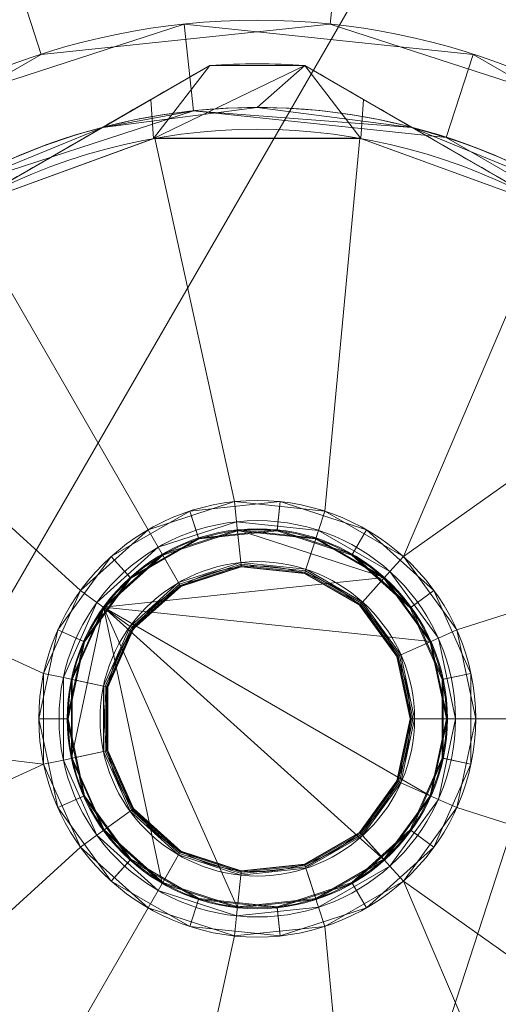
# Model space of a CAD drawing. Header units: millimetres. Extents: x -71 to 71, y -145 to 145.
# Tile 348 of 497: x -5 to 6, y -7 to 16. Entities that reach past the tile are written whole.
import ezdxf

# ---------------------------------------------------------------- set-up
doc = ezdxf.new("R2010")
doc.units = ezdxf.units.MM
doc.layers.add('1', color=7, linetype='CONTINUOUS')

msp = doc.modelspace()

# ---------------------------------------------------------------- linework, layer by layer
at = {"layer": '1', "color": 163, "linetype": 'Continuous', "lineweight": 13}
for p, q in [((-3.539, 13.545, 109.5), (-1.088, 14.961, 109.5)), ((-1.088, 14.961, 109.5), (-1.088, 14.961, 116.634)), ((1.088, 14.961, 109.5), (1.088, 14.961, 116.634)), ((1.088, 14.961, 109.5), (3.539, 13.545, 109.5)), ((-9.961, 9.837, 109.5), (-3.539, 13.545, 109.5)), ((3.539, 13.545, 109.5), (9.961, 9.837, 109.5))]:
    msp.add_line(p, q, dxfattribs=at)
at = {"layer": '1', "color": 163, "linetype": 'Continuous', "lineweight": 13, "extrusion": (-5.23961e-15, 1.15648e-14, -1)}
for centre, radius in [((0, 0, 144.005), 61.018), ((0, 0, 124.37), 56.395)]:
    msp.add_circle(centre, radius, dxfattribs=at)
at = {"layer": '1', "color": 163, "linetype": 'Continuous', "lineweight": 13}
for centre, radius in [((0, 0, -145), 60.443), ((0, 0, -118.371), 50.5), ((0, 0, 75.3), 22), ((0, 0, 109), 21), ((0, 0, 109), 16), ((0, 0, 108.5), 16), ((0, 0, 108.5), 14), ((0, 0, 117.5), 5), ((0, 0, 165.3), 5), ((0, 0, 171), 4.352), ((0, 0, 161), 4.33), ((0, 0, 164.5), 3.6), ((0, 0, 161.1), 3.5)]:
    msp.add_circle(centre, radius, dxfattribs=at)
at = {"layer": '1', "color": 163, "linetype": 'Continuous', "lineweight": 13, "extrusion": (0, 0, -1)}
for centre, radius in [((0, 0, -75), 22.3), ((0, 0, -84.43), 22), ((0, 0, -93.97), 22), ((0, 0, -108), 22), ((0, 0, -158.5), 5), ((0, 0, -168.58), 5), ((0, 0, -164.5), 4.538), ((0, 0, -161), 3.6), ((0, 0, -164.4), 3.5)]:
    msp.add_circle(centre, radius, dxfattribs=at)
for centre, radius, start, end in [((0, 0, -116.634), 15, 85.8419, 94.1581), ((0, 0, -109.5), 15, 85.8419, 94.1581), ((0, 0, -117.5), 13.5, 60, 120)]:
    msp.add_arc(centre, radius, start, end, dxfattribs=at)
at = {"layer": '1', "color": 163, "linetype": 'Continuous', "lineweight": 13}
for start, end in [(75.3589, 104.6411), (104.6411, 135.3589), (44.6411, 75.3589)]:
    msp.add_arc((0, 0, 109.5), 14, start, end, dxfattribs=at)
for points, knots in [([(-24.097, 44.38, -76), (-24.172, 44.339, -76), (-24.622, 44.093, -76), (-25.349, 43.682, -76), (-26.086, 43.242, -76), (-26.544, 42.962, -76), (-27.001, 42.677, -76), (-27.726, 42.213, -76), (-28.488, 41.701, -76), (-29.02, 41.33, -76), (-29.24, 41.174, -76), (-29.461, 41.017, -76), (-29.812, 40.763, -76), (-30.291, 40.409, -76), (-30.982, 39.884, -76), (-31.833, 39.21, -76), (-32.836, 38.375, -76), (-33.817, 37.513, -76), (-34.776, 36.625, -76), (-35.713, 35.713, -76), (-36.625, 34.776, -76), (-37.513, 33.817, -76), (-38.231, 32.999, -76), (-38.705, 32.438, -76), (-38.93, 32.166, -76), (-39.069, 31.999, -76), (-39.429, 31.557, -76), (-40.019, 30.811, -76), (-40.604, 30.03, -76), (-40.977, 29.515, -76), (-41.103, 29.339, -76), (-41.181, 29.229, -76), (-41.22, 29.174, -76), (-41.283, 29.086, -76), (-41.392, 28.931, -76), (-41.608, 28.62, -76), (-41.912, 28.174, -76), (-42.27, 27.635, -76), (-42.62, 27.091, -76), (-42.905, 26.636, -76), (-43.102, 26.315, -76), (-43.213, 26.132, -76), (-43.276, 26.028, -76), (-43.317, 25.959, -76), (-43.345, 25.913, -76), (-43.393, 25.832, -76), (-43.489, 25.671, -76), (-44.004, 24.793, -76), (-44.673, 23.576, -76), (-45.434, 22.057, -76), (-45.974, 20.909, -76), (-46.482, 19.753, -76), (-46.96, 18.59, -76), (-47.405, 17.421, -76), (-47.82, 16.249, -76), (-48.203, 15.073, -76), (-48.673, 13.503, -76), (-49.184, 11.539, -76), (-49.594, 9.579, -76), (-49.864, 8.018, -76), (-49.987, 7.192, -76), (-50.053, 6.707, -76), (-50.078, 6.513, -76), (-50.107, 6.287, -76), (-50.133, 6.081, -76), (-50.15, 5.936, -76), (-50.163, 5.825, -76), (-50.217, 5.354, -76), (-50.339, 4.152, -76), (-50.442, 2.627, -76), (-50.492, 1.119, -76), (-50.504, 0, -76), (-50.492, -1.119, -76), (-50.442, -2.627, -76), (-50.314, -4.533, -76), (-50.052, -6.849, -76), (-49.676, -9.187, -76), (-49.184, -11.539, -76), (-48.571, -13.896, -76), (-47.835, -16.25, -76), (-46.975, -18.592, -76), (-45.99, -20.913, -76), (-44.879, -23.201, -76), (-43.644, -25.448, -76), (-42.288, -27.644, -76), (-40.813, -29.779, -76), (-39.224, -31.843, -76), (-37.526, -33.828, -76), (-35.725, -35.725, -76), (-33.907, -37.451, -76), (-32.588, -38.587, -76), (-31.241, -39.688, -76), (-29.779, -40.813, -76), (-27.644, -42.288, -76), (-25.448, -43.644, -76), (-23.201, -44.879, -76), (-20.913, -45.99, -76), (-18.592, -46.975, -76), (-16.25, -47.835, -76), (-13.896, -48.571, -76), (-11.539, -49.184, -76), (-9.187, -49.676, -76), (-6.849, -50.052, -76), (-4.533, -50.314, -76), (-2.245, -50.467, -76), (-0.744, -50.5, -76), (0, -50.5, -76)], [0, 0, 0, 0, 0.001879, 0.011207, 0.018203, 0.020535, 0.022867, 0.029864, 0.039192, 0.04269, 0.043856, 0.045022, 0.04852, 0.053184, 0.057848, 0.067177, 0.076505, 0.085833, 0.095161, 0.104489, 0.113818, 0.123146, 0.132474, 0.137138, 0.138887, 0.140053, 0.141802, 0.151131, 0.160459, 0.162791, 0.164831, 0.165123, 0.165706, 0.166289, 0.167455, 0.169787, 0.174451, 0.179115, 0.183779, 0.188444, 0.190776, 0.191942, 0.193108, 0.193399, 0.193691, 0.194274, 0.19544, 0.197772, 0.216428, 0.225757, 0.235085, 0.244413, 0.253741, 0.263069, 0.272398, 0.281726, 0.291054, 0.309711, 0.328367, 0.337695, 0.347024, 0.34819, 0.349356, 0.351688, 0.353655, 0.354311, 0.355186, 0.356352, 0.36568, 0.384337, 0.393665, 0.402993, 0.412321, 0.421649, 0.440306, 0.458962, 0.477619, 0.496275, 0.514932, 0.533588, 0.552245, 0.570901, 0.589558, 0.608214, 0.626871, 0.645527, 0.664184, 0.68284, 0.701496, 0.720153, 0.736477, 0.738809, 0.757466, 0.776122, 0.794779, 0.813435, 0.832092, 0.850748, 0.869405, 0.888061, 0.906718, 0.925374, 0.944031, 0.962687, 0.981344, 1, 1, 1, 1]), ([(0, 27.058, 75), (-1.786, 27.058, 75), (-3.543, 26.882, 75), (-6.136, 26.366, 75), (-6.993, 26.151, 75), (-8.268, 25.763, 75), (-8.692, 25.623, 75), (-9.531, 25.322, 75), (-9.945, 25.162, 75), (-11.988, 24.313, 75), (-13.54, 23.482, 75), (-15.377, 22.253, 75), (-15.739, 21.997, 75), (-16.453, 21.467, 75), (-16.805, 21.192, 75), (-17.836, 20.344, 75), (-18.491, 19.749, 75), (-20.358, 17.878, 75), (-21.477, 16.516, 75), (-22.713, 14.666, 75), (-22.952, 14.288, 75), (-23.408, 13.525, 75), (-23.626, 13.139, 75), (-24.251, 11.97, 75), (-24.627, 11.173, 75), (-25.301, 9.547, 75), (-25.598, 8.717, 75), (-25.984, 7.446, 75), (-26.103, 7.019, 75), (-26.32, 6.155, 75), (-26.418, 5.719, 75), (-26.851, 3.541, 75), (-27.023, 1.788, 75), (-27.025, -0.858, 75), (-26.983, -1.742, 75), (-26.81, -3.517, 75), (-26.679, -4.397, 75), (-26.164, -6.995, 75), (-25.655, -8.681, 75), (-24.64, -11.138, 75), (-24.258, -11.949, 75), (-23.423, -13.514, 75), (-22.969, -14.271, 75), (-21.504, -16.468, 75), (-20.386, -17.837, 75), (-17.864, -20.363, 75), (-16.501, -21.483, 75), (-14.306, -22.953, 75), (-13.549, -23.408, 75), (-11.985, -24.247, 75), (-11.175, -24.631, 75), (-8.722, -25.651, 75), (-7.038, -26.164, 75), (-4.44, -26.686, 75), (-3.559, -26.818, 75), (-1.783, -26.995, 75), (-0.893, -27.039, 75), (0, -27.039, 75)], [0, 0, 0, 0, 0.0625, 0.0625, 0.09375, 0.09375, 0.109375, 0.109375, 0.125, 0.125, 0.1875, 0.1875, 0.203125, 0.203125, 0.21875, 0.21875, 0.25, 0.25, 0.3125, 0.3125, 0.328125, 0.328125, 0.34375, 0.34375, 0.375, 0.375, 0.40625, 0.40625, 0.421875, 0.421875, 0.4375, 0.4375, 0.5, 0.5, 0.53125, 0.53125, 0.5625, 0.5625, 0.625, 0.625, 0.65625, 0.65625, 0.6875, 0.6875, 0.75, 0.75, 0.8125, 0.8125, 0.84375, 0.84375, 0.875, 0.875, 0.9375, 0.9375, 0.96875, 0.96875, 1, 1, 1, 1]), ([(0, -27.039, 75), (1.786, -27.039, 75), (3.542, -26.863, 75), (6.135, -26.347, 75), (6.993, -26.132, 75), (8.268, -25.745, 75), (8.692, -25.604, 75), (9.53, -25.303, 75), (9.944, -25.143, 75), (11.987, -24.294, 75), (13.54, -23.464, 75), (15.377, -22.236, 75), (15.74, -21.981, 75), (16.454, -21.451, 75), (16.806, -21.175, 75), (17.838, -20.328, 75), (18.492, -19.734, 75), (20.361, -17.863, 75), (21.48, -16.502, 75), (22.716, -14.652, 75), (22.955, -14.274, 75), (23.412, -13.511, 75), (23.63, -13.125, 75), (24.254, -11.956, 75), (24.63, -11.159, 75), (25.304, -9.533, 75), (25.601, -8.703, 75), (25.987, -7.432, 75), (26.105, -7.005, 75), (26.322, -6.141, 75), (26.42, -5.704, 75), (26.853, -3.526, 75), (27.024, -1.773, 75), (27.025, 0.872, 75), (26.983, 1.757, 75), (26.808, 3.532, 75), (26.678, 4.412, 75), (26.161, 7.01, 75), (25.651, 8.695, 75), (24.637, 11.153, 75), (24.254, 11.964, 75), (23.419, 13.528, 75), (22.966, 14.286, 75), (21.5, 16.483, 75), (20.383, 17.852, 75), (17.863, 20.38, 75), (16.499, 21.499, 75), (14.305, 22.971, 75), (13.549, 23.426, 75), (11.985, 24.266, 75), (11.175, 24.65, 75), (8.722, 25.67, 75), (7.038, 26.184, 75), (4.44, 26.705, 75), (3.559, 26.837, 75), (1.783, 27.014, 75), (0.893, 27.058, 75), (0, 27.058, 75)], [0, 0, 0, 0, 0.0625, 0.0625, 0.09375, 0.09375, 0.109375, 0.109375, 0.125, 0.125, 0.1875, 0.1875, 0.203125, 0.203125, 0.21875, 0.21875, 0.25, 0.25, 0.3125, 0.3125, 0.328125, 0.328125, 0.34375, 0.34375, 0.375, 0.375, 0.40625, 0.40625, 0.421875, 0.421875, 0.4375, 0.4375, 0.5, 0.5, 0.53125, 0.53125, 0.5625, 0.5625, 0.625, 0.625, 0.65625, 0.65625, 0.6875, 0.6875, 0.75, 0.75, 0.8125, 0.8125, 0.84375, 0.84375, 0.875, 0.875, 0.9375, 0.9375, 0.96875, 0.96875, 1, 1, 1, 1]), ([(-6.75, 11.691, 117.5), (-5.79, 12.246, 117.5), (-4.839, 12.795, 117.42), (-2.952, 13.884, 117.122), (-2.017, 14.424, 116.904), (-1.088, 14.961, 116.634)], [0, 0, 0, 0, 0.5, 0.5, 1, 1, 1, 1]), ([(1.088, 14.961, 116.634), (2.017, 14.424, 116.904), (2.952, 13.884, 117.122), (4.839, 12.795, 117.42), (5.79, 12.246, 117.5), (6.75, 11.691, 117.5)], [0, 0, 0, 0, 0.5, 0.5, 1, 1, 1, 1])]:
    msp.add_open_spline(points, degree=3, knots=knots, dxfattribs=at)
msp.add_rational_spline([(24.097, 44.38, -76), (37.72, 36.983, -76), (51.026, 22.319, -76), (52.762, 2.594, -76), (45.13, -27.456, -76), (34.192, -43.962, -76), (15.502, -50.5, -76), (0, -50.5, -76)], [0.558861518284, 0.558861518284, 0.542329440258, 0.558861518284, 0.558861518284, 0.542329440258, 0.558861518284, 0.558861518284], degree=4, knots=[0, 0, 0, 0, 0, 0.5, 0.5, 0.5, 1, 1, 1, 1, 1], dxfattribs=at)
for points in [[(24.585, 55.218, -145), (-60.112, -6.318, -145), (-57.485, 18.678, -145)], [(24.585, 55.218, -145), (-35.528, -48.9, -145), (-52.345, -30.222, -145), (-60.112, -6.318, -145)], [(-12.567, -59.123, -145), (-35.528, -48.9, -145), (24.585, 55.218, -145)], [(24.585, 55.218, -145), (35.528, -48.9, -145), (12.567, -59.123, -145), (-12.567, -59.123, -145)], [(-4.944, 15.217, 109), (1.672, 15.912, 109), (2.195, 20.885, 109), (-6.489, 19.972, 109)], [(10.5, 18.187, 109), (2.195, 20.885, 109), (1.672, 15.912, 109), (8, 13.856, 109)], [(-6.489, 19.972, 109), (-14.052, 15.606, 109), (-10.706, 11.89, 109), (-4.944, 15.217, 109)], [(-8, 13.856, 109), (-8, 13.856, 108.5), (-1.672, 15.912, 108.5), (-1.672, 15.912, 109)], [(-1.672, 15.912, 108.5), (-8, 13.856, 108.5), (-7, 12.124, 108.5), (-1.463, 13.923, 108.5)], [(-1.672, 15.912, 109), (-1.672, 15.912, 108.5), (4.944, 15.217, 108.5), (4.944, 15.217, 109)], [(-1.463, 13.923, 108.5), (4.326, 13.315, 108.5), (4.944, 15.217, 108.5), (-1.672, 15.912, 108.5)], [(10.706, 11.89, 108.5), (4.944, 15.217, 108.5), (4.326, 13.315, 108.5), (9.368, 10.404, 108.5)], [(4.944, 15.217, 109), (4.944, 15.217, 108.5), (10.706, 11.89, 108.5), (10.706, 11.89, 109)], [(-6.75, 11.691, 117.5), (-1.088, 14.961, 116.634), (-3.539, 13.545, 109.5), (-9.961, 9.837, 109.5)], [(-1.088, 14.961, 116.634), (-1.088, 14.961, 109.5), (-3.539, 13.545, 109.5)], [(0, 14, 109.5), (-3.539, 13.545, 109.5), (-1.088, 14.961, 109.5), (1.088, 14.961, 109.5)], [(-1.088, 14.961, 116.634), (-2.434, 14.183, 116.84), (-2.372, 13.29, 117.5)], [(-2.372, 13.29, 117.5), (1.088, 14.961, 116.634), (-1.088, 14.961, 116.634)], [(1.088, 14.961, 116.634), (-2.372, 13.29, 117.5), (2.372, 13.29, 117.5)], [(1.088, 14.961, 116.634), (1.088, 14.961, 109.5), (-1.088, 14.961, 109.5), (-1.088, 14.961, 116.634)], [(1.088, 14.961, 109.5), (3.539, 13.545, 109.5), (0, 14, 109.5)], [(2.372, 13.29, 117.5), (2.434, 14.183, 116.84), (1.088, 14.961, 116.634)], [(9.961, 9.837, 109.5), (3.539, 13.545, 109.5), (1.088, 14.961, 116.634), (6.75, 11.691, 117.5)], [(3.539, 13.545, 109.5), (1.088, 14.961, 109.5), (1.088, 14.961, 116.634)], [(-6.75, 11.691, 117.5), (-2.372, 13.29, 117.5), (-2.434, 14.183, 116.84)], [(2.434, 14.183, 116.84), (2.372, 13.29, 117.5), (6.75, 11.691, 117.5)], [(-3.539, 13.545, 109.5), (-1.463, 13.923, 108.5), (-7, 12.124, 108.5)], [(-3.539, 13.545, 109.5), (-1.463, 13.923, 109.5), (-1.463, 13.923, 108.5)], [(-1.463, 13.923, 108.5), (-1.463, 13.923, 109.5), (3.539, 13.545, 109.5)], [(3.539, 13.545, 109.5), (4.326, 13.315, 108.5), (-1.463, 13.923, 108.5)], [(-7, 12.124, 109.5), (-9.961, 9.837, 109.5), (-3.539, 13.545, 109.5)], [(-7, 12.124, 108.5), (-7, 12.124, 109.5), (-3.539, 13.545, 109.5)], [(3.539, 13.545, 109.5), (4.326, 13.315, 109.5), (4.326, 13.315, 108.5)], [(7, 12.124, 109.5), (3.539, 13.545, 109.5), (9.961, 9.837, 109.5)], [(9.368, 10.404, 109.5), (9.368, 10.404, 108.5), (4.326, 13.315, 108.5), (4.326, 13.315, 109.5)], [(-2.5, 4.33, 117.5), (-0.523, 4.973, 117.5), (-2.344, 13.295, 117.5), (-6.75, 11.691, 117.5)], [(2.344, 13.295, 117.5), (-2.344, 13.295, 117.5), (-0.523, 4.973, 117.5), (1.545, 4.755, 117.5)], [(6.75, 11.691, 117.5), (2.344, 13.295, 117.5), (1.545, 4.755, 117.5), (3.346, 3.716, 117.5)], [(-6.75, 11.691, 117.5), (-10.342, 8.678, 117.5), (-4.045, 2.939, 117.5), (-2.5, 4.33, 117.5)], [(3.346, 3.716, 117.5), (10.342, 8.678, 117.5), (6.75, 11.691, 117.5)], [(-4.891, 1.04, 117.5), (-4.045, 2.939, 117.5), (-10.342, 8.678, 117.5), (-12.686, 4.617, 117.5)], [(12.686, 4.617, 117.5), (10.342, 8.678, 117.5), (3.346, 3.716, 117.5), (4.568, 2.034, 117.5)], [(-0.523, 4.973, 158.5), (-0.523, 4.973, 117.5), (-2.5, 4.33, 117.5), (-2.5, 4.33, 158.5)], [(-0.523, 4.973, 168.58), (-0.523, 4.973, 165.3), (-2.5, 4.33, 165.3), (-2.5, 4.33, 168.58)], [(-2.5, 4.33, 165.3), (-0.523, 4.973, 165.3), (-0.474, 4.513, 164.5), (-2.269, 3.93, 164.5)], [(0.523, 4.973, 158.5), (-1.545, 4.755, 158.5), (-1.338, 4.118, 161), (0.453, 4.306, 161)], [(0.523, 4.973, 168.58), (-1.545, 4.755, 168.58), (-1.345, 4.139, 171), (0.455, 4.328, 171)], [(1.545, 4.755, 158.5), (1.545, 4.755, 117.5), (-0.523, 4.973, 117.5), (-0.523, 4.973, 158.5)], [(1.545, 4.755, 168.58), (1.545, 4.755, 165.3), (-0.523, 4.973, 165.3), (-0.523, 4.973, 168.58)], [(-0.523, 4.973, 165.3), (1.545, 4.755, 165.3), (1.402, 4.316, 164.5), (-0.474, 4.513, 164.5)], [(2.5, 4.33, 158.5), (0.523, 4.973, 158.5), (0.453, 4.306, 161), (2.165, 3.75, 161)], [(2.5, 4.33, 168.58), (0.523, 4.973, 168.58), (0.455, 4.328, 171), (2.176, 3.769, 171)], [(-1.545, 4.755, 158.5), (-3.346, 3.716, 158.5), (-2.897, 3.218, 161), (-1.338, 4.118, 161)], [(-1.545, 4.755, 168.58), (-3.346, 3.716, 168.58), (-2.912, 3.234, 171), (-1.345, 4.139, 171)], [(1.545, 4.755, 165.3), (3.346, 3.716, 165.3), (3.037, 3.372, 164.5), (1.402, 4.316, 164.5)], [(3.346, 3.716, 158.5), (3.346, 3.716, 117.5), (1.545, 4.755, 117.5), (1.545, 4.755, 158.5)], [(3.346, 3.716, 168.58), (3.346, 3.716, 165.3), (1.545, 4.755, 165.3), (1.545, 4.755, 168.58)], [(-4.891, -1.04, 117.5), (-4.891, 1.04, 117.5), (-12.686, 4.617, 117.5), (-13.5, 0, 117.5)], [(-2.269, 3.93, 164.5), (-0.474, 4.513, 164.5), (-0.376, 3.58, 164.5), (-1.8, 3.118, 164.5)], [(-0.474, 4.513, 164.5), (1.402, 4.316, 164.5), (1.112, 3.424, 164.5), (-0.376, 3.58, 164.5)], [(4.568, 2.034, 117.5), (5, 0, 117.5), (13.5, 0, 117.5), (12.686, 4.617, 117.5)], [(-2.5, 4.33, 158.5), (-2.5, 4.33, 117.5), (-4.045, 2.939, 117.5), (-4.045, 2.939, 158.5)], [(-2.5, 4.33, 168.58), (-2.5, 4.33, 165.3), (-4.045, 2.939, 165.3), (-4.045, 2.939, 168.58)], [(-4.045, 2.939, 165.3), (-2.5, 4.33, 165.3), (-2.269, 3.93, 164.5), (-3.671, 2.667, 164.5)], [(-0.455, 4.328, 171), (-2.176, 3.769, 171), (-3.52, 2.558, 171), (2.912, 3.234, 171)], [(-1.8, 3.118, 161), (-0.376, 3.58, 161), (-0.453, 4.306, 161), (-2.165, 3.75, 161)], [(2.912, 3.234, 171), (1.345, 4.139, 171), (-0.455, 4.328, 171)], [(1.338, 4.118, 161), (-0.453, 4.306, 161), (-0.376, 3.58, 161), (1.112, 3.424, 161)], [(2.409, 2.675, 164.5), (1.112, 3.424, 164.5), (1.402, 4.316, 164.5), (3.037, 3.372, 164.5)], [(4.045, 2.939, 158.5), (2.5, 4.33, 158.5), (2.165, 3.75, 161), (3.503, 2.545, 161)], [(4.045, 2.939, 168.58), (2.5, 4.33, 168.58), (2.176, 3.769, 171), (3.52, 2.558, 171)], [(2.897, 3.218, 161), (1.338, 4.118, 161), (1.112, 3.424, 161), (2.409, 2.675, 161)], [(-3.671, 2.667, 164.5), (-2.269, 3.93, 164.5), (-1.8, 3.118, 164.5), (-2.912, 2.116, 164.5)], [(-3.346, 3.716, 158.5), (-4.568, 2.034, 158.5), (-3.956, 1.761, 161), (-2.897, 3.218, 161)], [(-3.346, 3.716, 168.58), (-4.568, 2.034, 168.58), (-3.975, 1.77, 171), (-2.912, 3.234, 171)], [(-2.165, 3.75, 161), (-3.503, 2.545, 161), (-2.912, 2.116, 161), (-1.8, 3.118, 161)], [(3.346, 3.716, 165.3), (4.568, 2.034, 165.3), (4.146, 1.846, 164.5), (3.037, 3.372, 164.5)], [(4.568, 2.034, 158.5), (4.568, 2.034, 117.5), (3.346, 3.716, 117.5), (3.346, 3.716, 158.5)], [(4.568, 2.034, 168.58), (4.568, 2.034, 165.3), (3.346, 3.716, 165.3), (3.346, 3.716, 168.58)], [(-1.781, 3.085, 161.008), (-0.372, 3.542, 161.008), (-0.376, 3.58, 161), (-1.8, 3.118, 161)], [(-1.8, 3.118, 164.5), (-0.376, 3.58, 164.5), (-0.372, 3.542, 164.492), (-1.781, 3.085, 164.492)], [(-1.765, 3.056, 161.029), (-0.369, 3.51, 161.029), (-0.372, 3.542, 161.008), (-1.781, 3.085, 161.008)], [(-1.781, 3.085, 164.492), (-0.372, 3.542, 164.492), (-0.369, 3.51, 164.471), (-1.765, 3.056, 164.471)], [(-1.754, 3.038, 161.062), (-0.367, 3.488, 161.062), (-0.369, 3.51, 161.029), (-1.765, 3.056, 161.029)], [(-1.765, 3.056, 164.471), (-0.369, 3.51, 164.471), (-0.367, 3.488, 164.438), (-1.754, 3.038, 164.438)], [(-1.75, 3.031, 161.1), (-0.366, 3.481, 161.1), (-0.367, 3.488, 161.062), (-1.754, 3.038, 161.062)], [(-1.754, 3.038, 164.438), (-0.367, 3.488, 164.438), (-0.366, 3.481, 164.4), (-1.75, 3.031, 164.4)], [(-0.366, 3.481, 164.4), (-0.366, 3.481, 161.1), (-1.75, 3.031, 161.1), (-1.75, 3.031, 164.4)], [(-0.372, 3.542, 161.008), (1.101, 3.387, 161.008), (1.112, 3.424, 161), (-0.376, 3.58, 161)], [(-0.376, 3.58, 164.5), (1.112, 3.424, 164.5), (1.101, 3.387, 164.492), (-0.372, 3.542, 164.492)], [(-0.369, 3.51, 161.029), (1.091, 3.357, 161.029), (1.101, 3.387, 161.008), (-0.372, 3.542, 161.008)], [(-0.372, 3.542, 164.492), (1.101, 3.387, 164.492), (1.091, 3.357, 164.471), (-0.369, 3.51, 164.471)], [(-0.367, 3.488, 161.062), (1.084, 3.336, 161.062), (1.091, 3.357, 161.029), (-0.369, 3.51, 161.029)], [(-0.369, 3.51, 164.471), (1.091, 3.357, 164.471), (1.084, 3.336, 164.438), (-0.367, 3.488, 164.438)], [(-0.366, 3.481, 161.1), (1.082, 3.329, 161.1), (1.084, 3.336, 161.062), (-0.367, 3.488, 161.062)], [(-0.367, 3.488, 164.438), (1.084, 3.336, 164.438), (1.082, 3.329, 164.4), (-0.366, 3.481, 164.4)], [(1.082, 3.329, 164.4), (1.082, 3.329, 161.1), (-0.366, 3.481, 161.1), (-0.366, 3.481, 164.4)], [(1.091, 3.357, 161.029), (2.362, 2.623, 161.029), (2.383, 2.647, 161.008), (1.101, 3.387, 161.008)], [(1.101, 3.387, 164.492), (2.383, 2.647, 164.492), (2.362, 2.623, 164.471), (1.091, 3.357, 164.471)], [(1.101, 3.387, 161.008), (2.383, 2.647, 161.008), (2.409, 2.675, 161), (1.112, 3.424, 161)], [(1.112, 3.424, 164.5), (2.409, 2.675, 164.5), (2.383, 2.647, 164.492), (1.101, 3.387, 164.492)], [(3.975, 1.77, 171), (2.912, 3.234, 171), (-3.52, 2.558, 171)], [(1.082, 3.329, 161.1), (2.342, 2.601, 161.1), (2.347, 2.607, 161.062), (1.084, 3.336, 161.062)], [(1.084, 3.336, 164.438), (2.347, 2.607, 164.438), (2.342, 2.601, 164.4), (1.082, 3.329, 164.4)], [(2.342, 2.601, 164.4), (2.342, 2.601, 161.1), (1.082, 3.329, 161.1), (1.082, 3.329, 164.4)], [(1.084, 3.336, 161.062), (2.347, 2.607, 161.062), (2.362, 2.623, 161.029), (1.091, 3.357, 161.029)], [(1.091, 3.357, 164.471), (2.362, 2.623, 164.471), (2.347, 2.607, 164.438), (1.084, 3.336, 164.438)], [(3.037, 3.372, 164.5), (4.146, 1.846, 164.5), (3.289, 1.464, 164.5), (2.409, 2.675, 164.5)], [(3.956, 1.761, 161), (2.897, 3.218, 161), (2.409, 2.675, 161), (3.289, 1.464, 161)], [(-4.045, 2.939, 158.5), (-4.045, 2.939, 117.5), (-4.891, 1.04, 117.5), (-4.891, 1.04, 158.5)], [(-4.045, 2.939, 168.58), (-4.045, 2.939, 165.3), (-4.891, 1.04, 165.3), (-4.891, 1.04, 168.58)], [(-4.891, 1.04, 165.3), (-4.045, 2.939, 165.3), (-3.671, 2.667, 164.5), (-4.439, 0.944, 164.5)], [(-2.882, 2.094, 161.008), (-1.781, 3.085, 161.008), (-1.8, 3.118, 161), (-2.912, 2.116, 161)], [(-2.912, 2.116, 164.5), (-1.8, 3.118, 164.5), (-1.781, 3.085, 164.492), (-2.882, 2.094, 164.492)], [(-2.855, 2.074, 161.029), (-1.765, 3.056, 161.029), (-1.781, 3.085, 161.008), (-2.882, 2.094, 161.008)], [(-2.882, 2.094, 164.492), (-1.781, 3.085, 164.492), (-1.765, 3.056, 164.471), (-2.855, 2.074, 164.471)], [(-2.838, 2.062, 161.062), (-1.754, 3.038, 161.062), (-1.765, 3.056, 161.029), (-2.855, 2.074, 161.029)], [(-2.855, 2.074, 164.471), (-1.765, 3.056, 164.471), (-1.754, 3.038, 164.438), (-2.838, 2.062, 164.438)], [(-2.832, 2.057, 161.1), (-1.75, 3.031, 161.1), (-1.754, 3.038, 161.062), (-2.838, 2.062, 161.062)], [(-2.838, 2.062, 164.438), (-1.754, 3.038, 164.438), (-1.75, 3.031, 164.4), (-2.832, 2.057, 164.4)], [(-1.75, 3.031, 164.4), (-1.75, 3.031, 161.1), (-2.832, 2.057, 161.1), (-2.832, 2.057, 164.4)], [(4.891, 1.04, 158.5), (4.045, 2.939, 158.5), (3.503, 2.545, 161), (4.236, 0.9, 161)], [(4.891, 1.04, 168.58), (4.045, 2.939, 168.58), (3.52, 2.558, 171), (4.256, 0.905, 171)], [(-4.439, 0.944, 164.5), (-3.671, 2.667, 164.5), (-2.912, 2.116, 164.5), (-3.521, 0.748, 164.5)], [(-3.52, 2.558, 171), (-4.256, 0.905, 171), (-4.256, -0.905, 171)], [(-4.256, -0.905, 171), (-3.52, -2.558, 171), (-2.176, -3.769, 171), (-3.52, 2.558, 171)], [(-3.503, 2.545, 161), (-4.236, 0.9, 161), (-3.521, 0.748, 161), (-2.912, 2.116, 161)], [(-3.52, 2.558, 171), (-2.176, -3.769, 171), (-0.455, -4.328, 171)], [(-3.52, 2.558, 171), (3.975, -1.77, 171), (4.352, 0, 171), (3.975, 1.77, 171)], [(-0.455, -4.328, 171), (1.345, -4.139, 171), (2.912, -3.234, 171), (-3.52, 2.558, 171)], [(2.912, -3.234, 171), (3.975, -1.77, 171), (-3.52, 2.558, 171)], [(2.342, 2.601, 161.1), (3.197, 1.424, 161.1), (3.204, 1.427, 161.062), (2.347, 2.607, 161.062)], [(2.347, 2.607, 164.438), (3.204, 1.427, 164.438), (3.197, 1.424, 164.4), (2.342, 2.601, 164.4)], [(3.197, 1.424, 164.4), (3.197, 1.424, 161.1), (2.342, 2.601, 161.1), (2.342, 2.601, 164.4)], [(2.347, 2.607, 161.062), (3.204, 1.427, 161.062), (3.224, 1.435, 161.029), (2.362, 2.623, 161.029)], [(2.362, 2.623, 164.471), (3.224, 1.435, 164.471), (3.204, 1.427, 164.438), (2.347, 2.607, 164.438)], [(2.362, 2.623, 161.029), (3.224, 1.435, 161.029), (3.254, 1.449, 161.008), (2.383, 2.647, 161.008)], [(2.383, 2.647, 164.492), (3.254, 1.449, 164.492), (3.224, 1.435, 164.471), (2.362, 2.623, 164.471)], [(2.383, 2.647, 161.008), (3.254, 1.449, 161.008), (3.289, 1.464, 161), (2.409, 2.675, 161)], [(2.409, 2.675, 164.5), (3.289, 1.464, 164.5), (3.254, 1.449, 164.492), (2.383, 2.647, 164.492)], [(-4.568, 2.034, 158.5), (-5, 0, 158.5), (-4.33, 0, 161), (-3.956, 1.761, 161)], [(-4.568, 2.034, 168.58), (-5, 0, 168.58), (-4.352, 0, 171), (-3.975, 1.77, 171)], [(-3.484, 0.741, 161.008), (-2.882, 2.094, 161.008), (-2.912, 2.116, 161), (-3.521, 0.748, 161)], [(-3.521, 0.748, 164.5), (-2.912, 2.116, 164.5), (-2.882, 2.094, 164.492), (-3.484, 0.741, 164.492)], [(-3.452, 0.734, 161.029), (-2.855, 2.074, 161.029), (-2.882, 2.094, 161.008), (-3.484, 0.741, 161.008)], [(-3.484, 0.741, 164.492), (-2.882, 2.094, 164.492), (-2.855, 2.074, 164.471), (-3.452, 0.734, 164.471)], [(-3.431, 0.729, 161.062), (-2.838, 2.062, 161.062), (-2.855, 2.074, 161.029), (-3.452, 0.734, 161.029)], [(-3.452, 0.734, 164.471), (-2.855, 2.074, 164.471), (-2.838, 2.062, 164.438), (-3.431, 0.729, 164.438)], [(-3.424, 0.728, 161.1), (-2.832, 2.057, 161.1), (-2.838, 2.062, 161.062), (-3.431, 0.729, 161.062)], [(-3.431, 0.729, 164.438), (-2.838, 2.062, 164.438), (-2.832, 2.057, 164.4), (-3.424, 0.728, 164.4)], [(-2.832, 2.057, 164.4), (-2.832, 2.057, 161.1), (-3.424, 0.728, 161.1), (-3.424, 0.728, 164.4)], [(4.568, 2.034, 165.3), (5, 0, 165.3), (4.538, 0, 164.5), (4.146, 1.846, 164.5)], [(5, 0, 158.5), (5, 0, 117.5), (4.568, 2.034, 117.5), (4.568, 2.034, 158.5)], [(5, 0, 168.58), (5, 0, 165.3), (4.568, 2.034, 165.3), (4.568, 2.034, 168.58)], [(4.146, 1.846, 164.5), (4.538, 0, 164.5), (3.6, 0, 164.5), (3.289, 1.464, 164.5)], [(3.289, 1.464, 161), (3.6, 0, 161), (4.33, 0, 161), (3.956, 1.761, 161)], [(3.197, 1.424, 161.1), (3.5, 0, 161.1), (3.508, 0, 161.062), (3.204, 1.427, 161.062)], [(3.204, 1.427, 164.438), (3.508, 0, 164.438), (3.5, 0, 164.4), (3.197, 1.424, 164.4)], [(3.5, 0, 164.4), (3.5, 0, 161.1), (3.197, 1.424, 161.1), (3.197, 1.424, 164.4)], [(3.204, 1.427, 161.062), (3.508, 0, 161.062), (3.529, 0, 161.029), (3.224, 1.435, 161.029)], [(3.224, 1.435, 164.471), (3.529, 0, 164.471), (3.508, 0, 164.438), (3.204, 1.427, 164.438)], [(3.224, 1.435, 161.029), (3.529, 0, 161.029), (3.562, 0, 161.008), (3.254, 1.449, 161.008)], [(3.254, 1.449, 164.492), (3.562, 0, 164.492), (3.529, 0, 164.471), (3.224, 1.435, 164.471)], [(3.254, 1.449, 161.008), (3.562, 0, 161.008), (3.6, 0, 161), (3.289, 1.464, 161)], [(3.289, 1.464, 164.5), (3.6, 0, 164.5), (3.562, 0, 164.492), (3.254, 1.449, 164.492)], [(-4.891, 1.04, 158.5), (-4.891, 1.04, 117.5), (-4.891, -1.04, 117.5), (-4.891, -1.04, 158.5)], [(-4.891, 1.04, 168.58), (-4.891, 1.04, 165.3), (-4.891, -1.04, 165.3), (-4.891, -1.04, 168.58)], [(-4.891, -1.04, 165.3), (-4.891, 1.04, 165.3), (-4.439, 0.944, 164.5), (-4.439, -0.944, 164.5)], [(-3.521, 0.748, 164.5), (-3.521, -0.748, 164.5), (-4.439, -0.944, 164.5), (-4.439, 0.944, 164.5)], [(4.891, -1.04, 158.5), (4.891, 1.04, 158.5), (4.236, 0.9, 161), (4.236, -0.9, 161)], [(4.891, -1.04, 168.58), (4.891, 1.04, 168.58), (4.256, 0.905, 171), (4.256, -0.905, 171)], [(-4.236, 0.9, 161), (-4.236, -0.9, 161), (-3.521, -0.748, 161), (-3.521, 0.748, 161)], [(-3.484, -0.741, 161.008), (-3.484, 0.741, 161.008), (-3.521, 0.748, 161), (-3.521, -0.748, 161)], [(-3.521, -0.748, 164.5), (-3.521, 0.748, 164.5), (-3.484, 0.741, 164.492), (-3.484, -0.741, 164.492)], [(-3.452, -0.734, 161.029), (-3.452, 0.734, 161.029), (-3.484, 0.741, 161.008), (-3.484, -0.741, 161.008)], [(-3.484, -0.741, 164.492), (-3.484, 0.741, 164.492), (-3.452, 0.734, 164.471), (-3.452, -0.734, 164.471)], [(-3.431, -0.729, 161.062), (-3.431, 0.729, 161.062), (-3.452, 0.734, 161.029), (-3.452, -0.734, 161.029)], [(-3.452, -0.734, 164.471), (-3.452, 0.734, 164.471), (-3.431, 0.729, 164.438), (-3.431, -0.729, 164.438)], [(-3.424, -0.728, 161.1), (-3.424, 0.728, 161.1), (-3.431, 0.729, 161.062), (-3.431, -0.729, 161.062)], [(-3.431, -0.729, 164.438), (-3.431, 0.729, 164.438), (-3.424, 0.728, 164.4), (-3.424, -0.728, 164.4)], [(-3.424, 0.728, 164.4), (-3.424, 0.728, 161.1), (-3.424, -0.728, 161.1), (-3.424, -0.728, 164.4)], [(-5, 0, 158.5), (-4.568, -2.034, 158.5), (-3.956, -1.761, 161), (-4.33, 0, 161)], [(-5, 0, 168.58), (-4.568, -2.034, 168.58), (-3.975, -1.77, 171), (-4.352, 0, 171)], [(3.197, -1.424, 164.4), (3.197, -1.424, 161.1), (3.5, 0, 161.1), (3.5, 0, 164.4)], [(3.5, 0, 161.1), (3.197, -1.424, 161.1), (3.204, -1.427, 161.062), (3.508, 0, 161.062)], [(3.508, 0, 164.438), (3.204, -1.427, 164.438), (3.197, -1.424, 164.4), (3.5, 0, 164.4)], [(3.508, 0, 161.062), (3.204, -1.427, 161.062), (3.224, -1.435, 161.029), (3.529, 0, 161.029)], [(3.529, 0, 164.471), (3.224, -1.435, 164.471), (3.204, -1.427, 164.438), (3.508, 0, 164.438)], [(3.529, 0, 161.029), (3.224, -1.435, 161.029), (3.254, -1.449, 161.008), (3.562, 0, 161.008)], [(3.562, 0, 164.492), (3.254, -1.449, 164.492), (3.224, -1.435, 164.471), (3.529, 0, 164.471)], [(3.562, 0, 161.008), (3.254, -1.449, 161.008), (3.289, -1.464, 161), (3.6, 0, 161)], [(3.6, 0, 164.5), (3.289, -1.464, 164.5), (3.254, -1.449, 164.492), (3.562, 0, 164.492)], [(3.956, -1.761, 161), (4.33, 0, 161), (3.6, 0, 161), (3.289, -1.464, 161)], [(3.289, -1.464, 164.5), (3.6, 0, 164.5), (4.538, 0, 164.5), (4.146, -1.846, 164.5)], [(5, 0, 165.3), (4.568, -2.034, 165.3), (4.146, -1.846, 164.5), (4.538, 0, 164.5)], [(12.686, -4.617, 117.5), (13.5, 0, 117.5), (5, 0, 117.5), (4.568, -2.034, 117.5)], [(4.568, -2.034, 158.5), (4.568, -2.034, 117.5), (5, 0, 117.5), (5, 0, 158.5)], [(4.568, -2.034, 168.58), (4.568, -2.034, 165.3), (5, 0, 165.3), (5, 0, 168.58)], [(-13.5, 0, 117.5), (-12.686, -4.617, 117.5), (-4.891, -1.04, 117.5)], [(-3.671, -2.667, 164.5), (-4.439, -0.944, 164.5), (-3.521, -0.748, 164.5), (-2.912, -2.116, 164.5)], [(-4.236, -0.9, 161), (-3.503, -2.545, 161), (-2.912, -2.116, 161), (-3.521, -0.748, 161)], [(-2.882, -2.094, 161.008), (-3.484, -0.741, 161.008), (-3.521, -0.748, 161), (-2.912, -2.116, 161)], [(-2.912, -2.116, 164.5), (-3.521, -0.748, 164.5), (-3.484, -0.741, 164.492), (-2.882, -2.094, 164.492)], [(-2.855, -2.074, 161.029), (-3.452, -0.734, 161.029), (-3.484, -0.741, 161.008), (-2.882, -2.094, 161.008)], [(-2.882, -2.094, 164.492), (-3.484, -0.741, 164.492), (-3.452, -0.734, 164.471), (-2.855, -2.074, 164.471)], [(-2.838, -2.062, 161.062), (-3.431, -0.729, 161.062), (-3.452, -0.734, 161.029), (-2.855, -2.074, 161.029)], [(-2.855, -2.074, 164.471), (-3.452, -0.734, 164.471), (-3.431, -0.729, 164.438), (-2.838, -2.062, 164.438)], [(-2.832, -2.057, 161.1), (-3.424, -0.728, 161.1), (-3.431, -0.729, 161.062), (-2.838, -2.062, 161.062)], [(-2.838, -2.062, 164.438), (-3.431, -0.729, 164.438), (-3.424, -0.728, 164.4), (-2.832, -2.057, 164.4)], [(-3.424, -0.728, 164.4), (-3.424, -0.728, 161.1), (-2.832, -2.057, 161.1), (-2.832, -2.057, 164.4)], [(4.045, -2.939, 158.5), (4.891, -1.04, 158.5), (4.236, -0.9, 161), (3.503, -2.545, 161)], [(-4.045, -2.939, 117.5), (-4.891, -1.04, 117.5), (-12.686, -4.617, 117.5), (-10.342, -8.678, 117.5)], [(-4.045, -2.939, 165.3), (-4.891, -1.04, 165.3), (-4.439, -0.944, 164.5), (-3.671, -2.667, 164.5)], [(-4.891, -1.04, 158.5), (-4.891, -1.04, 117.5), (-4.045, -2.939, 117.5), (-4.045, -2.939, 158.5)], [(-4.891, -1.04, 168.58), (-4.891, -1.04, 165.3), (-4.045, -2.939, 165.3), (-4.045, -2.939, 168.58)], [(4.045, -2.939, 168.58), (4.891, -1.04, 168.58), (4.256, -0.905, 171), (3.52, -2.558, 171)], [(2.342, -2.601, 164.4), (2.342, -2.601, 161.1), (3.197, -1.424, 161.1), (3.197, -1.424, 164.4)], [(3.197, -1.424, 161.1), (2.342, -2.601, 161.1), (2.347, -2.607, 161.062), (3.204, -1.427, 161.062)], [(3.204, -1.427, 164.438), (2.347, -2.607, 164.438), (2.342, -2.601, 164.4), (3.197, -1.424, 164.4)], [(3.204, -1.427, 161.062), (2.347, -2.607, 161.062), (2.362, -2.623, 161.029), (3.224, -1.435, 161.029)], [(3.224, -1.435, 164.471), (2.362, -2.623, 164.471), (2.347, -2.607, 164.438), (3.204, -1.427, 164.438)], [(3.224, -1.435, 161.029), (2.362, -2.623, 161.029), (2.383, -2.647, 161.008), (3.254, -1.449, 161.008)], [(3.254, -1.449, 164.492), (2.383, -2.647, 164.492), (2.362, -2.623, 164.471), (3.224, -1.435, 164.471)], [(3.254, -1.449, 161.008), (2.383, -2.647, 161.008), (2.409, -2.675, 161), (3.289, -1.464, 161)], [(3.289, -1.464, 164.5), (2.409, -2.675, 164.5), (2.383, -2.647, 164.492), (3.254, -1.449, 164.492)], [(2.897, -3.218, 161), (3.956, -1.761, 161), (3.289, -1.464, 161), (2.409, -2.675, 161)], [(4.146, -1.846, 164.5), (3.037, -3.372, 164.5), (2.409, -2.675, 164.5), (3.289, -1.464, 164.5)], [(-4.568, -2.034, 158.5), (-3.346, -3.716, 158.5), (-2.897, -3.218, 161), (-3.956, -1.761, 161)], [(-4.568, -2.034, 168.58), (-3.346, -3.716, 168.58), (-2.912, -3.234, 171), (-3.975, -1.77, 171)], [(4.568, -2.034, 165.3), (3.346, -3.716, 165.3), (3.037, -3.372, 164.5), (4.146, -1.846, 164.5)], [(-2.269, -3.93, 164.5), (-3.671, -2.667, 164.5), (-2.912, -2.116, 164.5), (-1.8, -3.118, 164.5)], [(-3.503, -2.545, 161), (-2.165, -3.75, 161), (-1.8, -3.118, 161), (-2.912, -2.116, 161)], [(-1.781, -3.085, 161.008), (-2.882, -2.094, 161.008), (-2.912, -2.116, 161), (-1.8, -3.118, 161)], [(-1.8, -3.118, 164.5), (-2.912, -2.116, 164.5), (-2.882, -2.094, 164.492), (-1.781, -3.085, 164.492)], [(-1.765, -3.056, 161.029), (-2.855, -2.074, 161.029), (-2.882, -2.094, 161.008), (-1.781, -3.085, 161.008)], [(-1.781, -3.085, 164.492), (-2.882, -2.094, 164.492), (-2.855, -2.074, 164.471), (-1.765, -3.056, 164.471)], [(-1.754, -3.038, 161.062), (-2.838, -2.062, 161.062), (-2.855, -2.074, 161.029), (-1.765, -3.056, 161.029)], [(-1.765, -3.056, 164.471), (-2.855, -2.074, 164.471), (-2.838, -2.062, 164.438), (-1.754, -3.038, 164.438)], [(-1.75, -3.031, 161.1), (-2.832, -2.057, 161.1), (-2.838, -2.062, 161.062), (-1.754, -3.038, 161.062)], [(-1.754, -3.038, 164.438), (-2.838, -2.062, 164.438), (-2.832, -2.057, 164.4), (-1.75, -3.031, 164.4)], [(-2.832, -2.057, 164.4), (-2.832, -2.057, 161.1), (-1.75, -3.031, 161.1), (-1.75, -3.031, 164.4)], [(4.568, -2.034, 117.5), (3.346, -3.716, 117.5), (10.342, -8.678, 117.5), (12.686, -4.617, 117.5)], [(3.346, -3.716, 158.5), (3.346, -3.716, 117.5), (4.568, -2.034, 117.5), (4.568, -2.034, 158.5)], [(3.346, -3.716, 168.58), (3.346, -3.716, 165.3), (4.568, -2.034, 165.3), (4.568, -2.034, 168.58)], [(-2.5, -4.33, 165.3), (-4.045, -2.939, 165.3), (-3.671, -2.667, 164.5), (-2.269, -3.93, 164.5)], [(1.082, -3.329, 164.4), (1.082, -3.329, 161.1), (2.342, -2.601, 161.1), (2.342, -2.601, 164.4)], [(2.342, -2.601, 161.1), (1.082, -3.329, 161.1), (1.084, -3.336, 161.062), (2.347, -2.607, 161.062)], [(2.347, -2.607, 164.438), (1.084, -3.336, 164.438), (1.082, -3.329, 164.4), (2.342, -2.601, 164.4)], [(2.347, -2.607, 161.062), (1.084, -3.336, 161.062), (1.091, -3.357, 161.029), (2.362, -2.623, 161.029)], [(2.362, -2.623, 164.471), (1.091, -3.357, 164.471), (1.084, -3.336, 164.438), (2.347, -2.607, 164.438)], [(2.362, -2.623, 161.029), (1.091, -3.357, 161.029), (1.101, -3.387, 161.008), (2.383, -2.647, 161.008)], [(2.383, -2.647, 164.492), (1.101, -3.387, 164.492), (1.091, -3.357, 164.471), (2.362, -2.623, 164.471)], [(2.383, -2.647, 161.008), (1.101, -3.387, 161.008), (1.112, -3.424, 161), (2.409, -2.675, 161)], [(2.409, -2.675, 164.5), (1.112, -3.424, 164.5), (1.101, -3.387, 164.492), (2.383, -2.647, 164.492)], [(2.409, -2.675, 161), (1.112, -3.424, 161), (1.338, -4.118, 161), (2.897, -3.218, 161)], [(3.037, -3.372, 164.5), (1.402, -4.316, 164.5), (1.112, -3.424, 164.5), (2.409, -2.675, 164.5)], [(2.5, -4.33, 158.5), (4.045, -2.939, 158.5), (3.503, -2.545, 161), (2.165, -3.75, 161)], [(2.5, -4.33, 168.58), (4.045, -2.939, 168.58), (3.52, -2.558, 171), (2.176, -3.769, 171)], [(-10.342, -8.678, 117.5), (-6.75, -11.691, 117.5), (-2.5, -4.33, 117.5), (-4.045, -2.939, 117.5)], [(-4.045, -2.939, 158.5), (-4.045, -2.939, 117.5), (-2.5, -4.33, 117.5), (-2.5, -4.33, 158.5)], [(-4.045, -2.939, 168.58), (-4.045, -2.939, 165.3), (-2.5, -4.33, 165.3), (-2.5, -4.33, 168.58)], [(-1.8, -3.118, 164.5), (-0.376, -3.58, 164.5), (-0.474, -4.513, 164.5), (-2.269, -3.93, 164.5)], [(-2.165, -3.75, 161), (-0.453, -4.306, 161), (-0.376, -3.58, 161), (-1.8, -3.118, 161)], [(-0.372, -3.542, 161.008), (-1.781, -3.085, 161.008), (-1.8, -3.118, 161), (-0.376, -3.58, 161)], [(-0.376, -3.58, 164.5), (-1.8, -3.118, 164.5), (-1.781, -3.085, 164.492), (-0.372, -3.542, 164.492)], [(-0.369, -3.51, 161.029), (-1.765, -3.056, 161.029), (-1.781, -3.085, 161.008), (-0.372, -3.542, 161.008)], [(-0.372, -3.542, 164.492), (-1.781, -3.085, 164.492), (-1.765, -3.056, 164.471), (-0.369, -3.51, 164.471)], [(-0.367, -3.488, 161.062), (-1.754, -3.038, 161.062), (-1.765, -3.056, 161.029), (-0.369, -3.51, 161.029)], [(-0.369, -3.51, 164.471), (-1.765, -3.056, 164.471), (-1.754, -3.038, 164.438), (-0.367, -3.488, 164.438)], [(-0.366, -3.481, 161.1), (-1.75, -3.031, 161.1), (-1.754, -3.038, 161.062), (-0.367, -3.488, 161.062)], [(-0.367, -3.488, 164.438), (-1.754, -3.038, 164.438), (-1.75, -3.031, 164.4), (-0.366, -3.481, 164.4)], [(-1.75, -3.031, 164.4), (-1.75, -3.031, 161.1), (-0.366, -3.481, 161.1), (-0.366, -3.481, 164.4)], [(-3.346, -3.716, 158.5), (-1.545, -4.755, 158.5), (-1.338, -4.118, 161), (-2.897, -3.218, 161)], [(-3.346, -3.716, 168.58), (-1.545, -4.755, 168.58), (-1.345, -4.139, 171), (-2.912, -3.234, 171)], [(1.091, -3.357, 161.029), (-0.369, -3.51, 161.029), (-0.372, -3.542, 161.008), (1.101, -3.387, 161.008)], [(1.101, -3.387, 164.492), (-0.372, -3.542, 164.492), (-0.369, -3.51, 164.471), (1.091, -3.357, 164.471)], [(1.084, -3.336, 161.062), (-0.367, -3.488, 161.062), (-0.369, -3.51, 161.029), (1.091, -3.357, 161.029)], [(1.091, -3.357, 164.471), (-0.369, -3.51, 164.471), (-0.367, -3.488, 164.438), (1.084, -3.336, 164.438)], [(1.082, -3.329, 161.1), (-0.366, -3.481, 161.1), (-0.367, -3.488, 161.062), (1.084, -3.336, 161.062)], [(1.084, -3.336, 164.438), (-0.367, -3.488, 164.438), (-0.366, -3.481, 164.4), (1.082, -3.329, 164.4)], [(-0.366, -3.481, 164.4), (-0.366, -3.481, 161.1), (1.082, -3.329, 161.1), (1.082, -3.329, 164.4)], [(3.346, -3.716, 165.3), (1.545, -4.755, 165.3), (1.402, -4.316, 164.5), (3.037, -3.372, 164.5)], [(1.402, -4.316, 164.5), (-0.474, -4.513, 164.5), (-0.376, -3.58, 164.5), (1.112, -3.424, 164.5)], [(-0.453, -4.306, 161), (1.338, -4.118, 161), (1.112, -3.424, 161), (-0.376, -3.58, 161)], [(1.101, -3.387, 161.008), (-0.372, -3.542, 161.008), (-0.376, -3.58, 161), (1.112, -3.424, 161)], [(1.112, -3.424, 164.5), (-0.376, -3.58, 164.5), (-0.372, -3.542, 164.492), (1.101, -3.387, 164.492)], [(0.523, -4.973, 158.5), (2.5, -4.33, 158.5), (2.165, -3.75, 161), (0.453, -4.306, 161)], [(0.523, -4.973, 168.58), (2.5, -4.33, 168.58), (2.176, -3.769, 171), (0.455, -4.328, 171)], [(3.346, -3.716, 117.5), (1.545, -4.755, 117.5), (2.344, -13.295, 117.5), (6.75, -11.691, 117.5)], [(1.545, -4.755, 158.5), (1.545, -4.755, 117.5), (3.346, -3.716, 117.5), (3.346, -3.716, 158.5)], [(1.545, -4.755, 168.58), (1.545, -4.755, 165.3), (3.346, -3.716, 165.3), (3.346, -3.716, 168.58)], [(6.75, -11.691, 117.5), (10.342, -8.678, 117.5), (3.346, -3.716, 117.5)], [(-0.523, -4.973, 165.3), (-2.5, -4.33, 165.3), (-2.269, -3.93, 164.5), (-0.474, -4.513, 164.5)], [(-1.545, -4.755, 158.5), (0.523, -4.973, 158.5), (0.453, -4.306, 161), (-1.338, -4.118, 161)], [(-1.545, -4.755, 168.58), (0.523, -4.973, 168.58), (0.455, -4.328, 171), (-1.345, -4.139, 171)], [(-0.523, -4.973, 117.5), (-2.5, -4.33, 117.5), (-6.75, -11.691, 117.5), (-2.344, -13.295, 117.5)], [(-2.5, -4.33, 158.5), (-2.5, -4.33, 117.5), (-0.523, -4.973, 117.5), (-0.523, -4.973, 158.5)], [(-2.5, -4.33, 168.58), (-2.5, -4.33, 165.3), (-0.523, -4.973, 165.3), (-0.523, -4.973, 168.58)], [(1.545, -4.755, 165.3), (-0.523, -4.973, 165.3), (-0.474, -4.513, 164.5), (1.402, -4.316, 164.5)], [(-2.344, -13.295, 117.5), (2.344, -13.295, 117.5), (1.545, -4.755, 117.5), (-0.523, -4.973, 117.5)], [(-0.523, -4.973, 158.5), (-0.523, -4.973, 117.5), (1.545, -4.755, 117.5), (1.545, -4.755, 158.5)], [(-0.523, -4.973, 168.58), (-0.523, -4.973, 165.3), (1.545, -4.755, 165.3), (1.545, -4.755, 168.58)]]:
    msp.add_3dface(points, dxfattribs=at)

doc.saveas('drawing.dxf')
